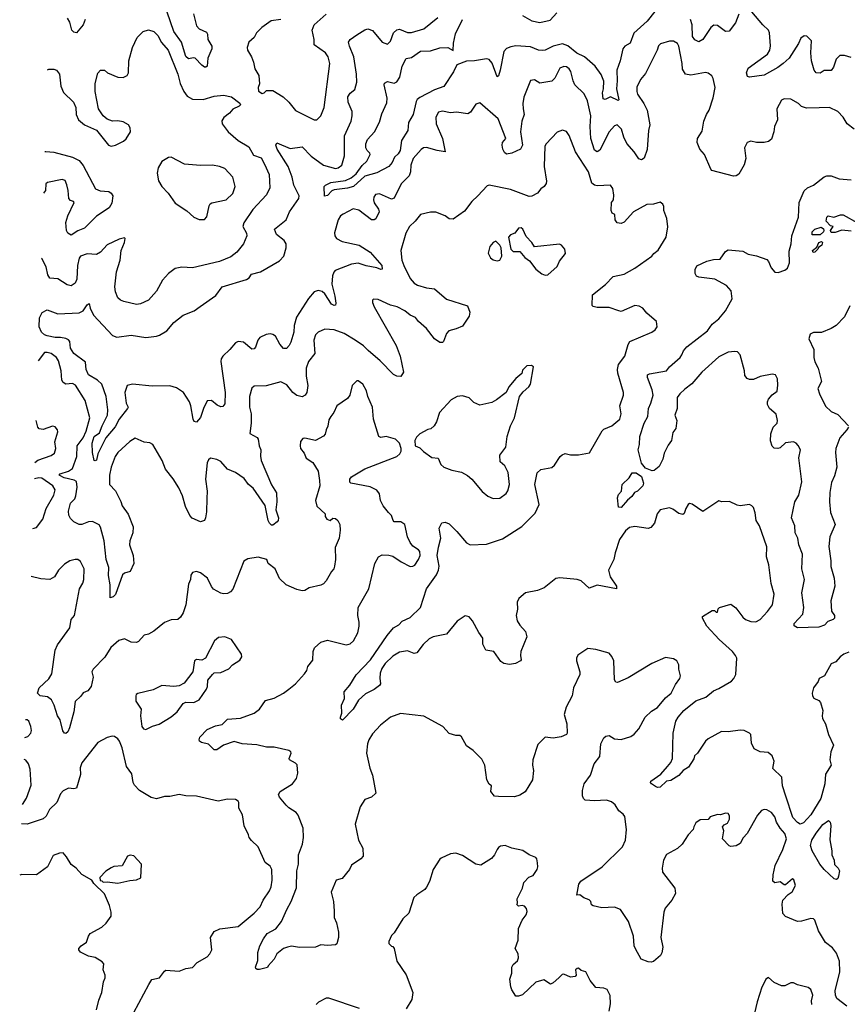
# Model space of a CAD drawing. Extents: x 1839239 to 1929705, y 762242 to 910352.
# Tile 283 of 429: x 1841010 to 1847207, y 857486 to 864853. Entities that reach past the tile are written whole.
import ezdxf

# ---------------------------------------------------------------- set-up
doc = ezdxf.new("R2010")
doc.units = 0

msp = doc.modelspace()

# ---------------------------------------------------------------- linework, layer by layer
at = {"layer": '0CON10XD'}
for points in [[(1841501.5, 864855), (1841485.3, 864814.7), (1841435, 864755.8), (1841415, 864759.2), (1841401.4, 864775), (1841384.3, 864835), (1841366.9, 864865)], [(1842312.6, 864897.4), (1842333.2, 864806.8), (1842355, 864785.6), (1842409.8, 864759.8), (1842416.7, 864745), (1842419.4, 864705), (1842447.5, 864655), (1842447.5, 864635), (1842419.2, 864565), (1842413.6, 864506.4), (1842405, 864498.1), (1842395, 864498.8), (1842375, 864511.8), (1842325, 864564.3), (1842311.2, 864568.8), (1842275, 864559.2), (1842255, 864577.5), (1842222.5, 864685), (1842164, 864764), (1842115, 864909.4)], [(1842361.6, 862708.4), (1842479.5, 862790.5), (1842525, 862855.6), (1842709.5, 862910.5), (1842727.6, 862922.4), (1842745, 862948), (1842812.9, 862967.1), (1842955, 863049.4), (1842986.9, 863085), (1843005.6, 863145), (1843005.6, 863175), (1842990.7, 863200.7), (1842932.9, 863245), (1842917.5, 863285), (1843004.3, 863355), (1843030, 863415), (1843100, 863515), (1843102.9, 863535), (1843062.3, 863615), (1843050.4, 863675), (1843021.2, 863755), (1842938.9, 863885), (1842928, 863915), (1842935, 863931.2), (1843035, 863889.1), (1843125, 863903.1), (1843191.9, 863831.9), (1843285, 863765.6), (1843375, 863740), (1843395, 863744.5), (1843421.9, 863765), (1843442.9, 863835), (1843442, 863985), (1843491.5, 864095), (1843500.5, 864135), (1843500, 864165), (1843469.5, 864235), (1843466.9, 864275), (1843485, 864302.5), (1843519.7, 864330.3), (1843533.3, 864386.7), (1843532.5, 864445), (1843513.1, 864575), (1843478.9, 864655), (1843472.5, 864685), (1843485, 864704), (1843535, 864740.6), (1843595, 864778), (1843615.9, 864784.1), (1843651.7, 864771.7), (1843725, 864686), (1843765, 864670), (1843787.4, 864692.6), (1843810, 864755), (1843833.6, 864776.4), (1843855, 864782.7), (1843915, 864757.8), (1843943.2, 864756.8), (1844035, 864784.5), (1844140.8, 864869.2)], [(1843235, 864104), (1843265, 864133.3), (1843290, 864195), (1843331.9, 864525), (1843319.2, 864575), (1843299.2, 864605), (1843216.2, 864665), (1843214.5, 864705), (1843199.2, 864775), (1843215.8, 864815), (1843304.2, 864895)], [(1845765.6, 864915), (1845707.7, 864842.3), (1845607.4, 864752.6), (1845581.3, 864678.7), (1845541.1, 864655), (1845526.7, 864635), (1845506.4, 864545), (1845480.5, 864475), (1845484.2, 864395), (1845477.6, 864335), (1845495.7, 864254.3), (1845491.7, 864248.3), (1845435, 864275.4), (1845395, 864256.7), (1845380.2, 864260.2), (1845374.8, 864304.8), (1845381.6, 864335), (1845382.9, 864392.9), (1845365, 864444.3), (1845319.2, 864505), (1845238.9, 864575), (1845182.3, 864602.3), (1845115, 864657.7), (1845075, 864671.5), (1845005, 864655.3), (1844945.2, 864624.8), (1844925, 864621.4), (1844895, 864626.2), (1844835, 864649.7), (1844725, 864658.2), (1844688.8, 864651.2), (1844655, 864637.8), (1844634.6, 864615), (1844608.9, 864475), (1844595, 864433.3), (1844585, 864426.7), (1844547.1, 864527.1), (1844525, 864555.5), (1844505, 864560.4), (1844415, 864546.4), (1844356.1, 864543.9), (1844284.4, 864515.6), (1844257.9, 864462.1), (1844185, 864354.2), (1844115, 864328.9), (1844005, 864271.9), (1843985, 864255.7), (1843978, 864242), (1843957.3, 864145), (1843921.5, 864085), (1843915.6, 864025), (1843869.7, 863950.3), (1843859.4, 863875), (1843845, 863850.5), (1843815.6, 863825), (1843798.2, 863785), (1843772.9, 863755), (1843685, 863706.9), (1843595, 863683.5), (1843510, 863605), (1843465, 863591.8), (1843365, 863581.1), (1843348, 863572), (1843315, 863537.5), (1843292.7, 863532.7), (1843288.8, 863605), (1843298.8, 863615), (1843340, 863635), (1843449.6, 863650.4), (1843491.2, 863668.8), (1843528.9, 863701.1), (1843575, 863763.1), (1843608.6, 863795), (1843633.3, 863845), (1843632.5, 863855), (1843611.2, 863875), (1843600.8, 863895), (1843602.5, 863925), (1843613.1, 863956.9), (1843666, 864015), (1843703.1, 864086.9), (1843721.7, 864148.3), (1843758.6, 864231.4), (1843761.5, 864265), (1843738.6, 864365), (1843740.6, 864379.4), (1843765, 864391.1), (1843815, 864379.1), (1843835, 864388.1), (1843856.6, 864423.4), (1843874, 864505), (1843905, 864563.5), (1843945, 864569.2), (1844011.8, 864618.2), (1844085, 864620), (1844156.6, 864643.4), (1844215, 864645.5), (1844255, 864622.5), (1844257.6, 864677.6), (1844272.8, 864747.2), (1844325, 864855.6)], [(1844775, 864885.4), (1844845, 864843.6), (1844905, 864831.6), (1844980.9, 864849.1), (1845032.7, 864905)], [(1846395.6, 864895), (1846369.8, 864830.2), (1846323.3, 864766.7), (1846295, 864765.5), (1846235, 864810.6), (1846207.6, 864812.4), (1846185, 864794.2), (1846125, 864704.2), (1846095, 864688.6), (1846065, 864702.5), (1846048, 864728), (1846044.2, 864815), (1846033.6, 864855)], [(1847235, 864569.2), (1847185, 864586.4), (1847150, 864585), (1847122.6, 864557.4), (1847103, 864497), (1847085.8, 864474.2), (1847035, 864472.5), (1847005, 864451.8), (1846975, 864454.6), (1846958.9, 864475), (1846938, 864545), (1846932.9, 864605), (1846939.2, 864695), (1846905, 864730), (1846885, 864733.3), (1846858.8, 864715), (1846842, 864675), (1846772.5, 864565), (1846726.7, 864525), (1846685.7, 864494.3), (1846585, 864439.2), (1846473.6, 864423.6), (1846459.3, 864429.3), (1846452.9, 864455), (1846465, 864491.2), (1846610, 864595), (1846627.1, 864625), (1846633, 864657), (1846624.5, 864755), (1846617.5, 864775), (1846575.3, 864815.3), (1846492.9, 864912.9)], [(1842965, 864854.4), (1842892.5, 864845), (1842824.2, 864795.8), (1842783.8, 864755), (1842765, 864720), (1842726.7, 864685), (1842713.8, 864645), (1842716.7, 864625), (1842745.9, 864575.9), (1842761.2, 864535), (1842770.8, 864485), (1842800, 864435), (1842806, 864374), (1842796.7, 864345), (1842799.3, 864319.3), (1842825, 864301.2), (1842840, 864305), (1842857.5, 864322.5), (1842905, 864324.2), (1842983.8, 864275), (1843026, 864235), (1843074.6, 864174.6), (1843215, 864104), (1843235, 864104)], [(1841217.6, 864478), (1841227.9, 864482.1), (1841265, 864484.2), (1841284.5, 864474.5), (1841308.6, 864445), (1841316.9, 864355), (1841337.2, 864307.2), (1841412.5, 864235), (1841429.2, 864195), (1841431.9, 864145), (1841449.4, 864105), (1841495, 864065.7), (1841586.2, 864026.2), (1841675, 863913.3), (1841695, 863906.7), (1841726.4, 863913.6), (1841787.5, 863945), (1841807.7, 863962.3), (1841840, 864015), (1841836.2, 864045), (1841825.9, 864065.9), (1841785, 864088), (1841745.7, 864095.7), (1841705, 864094.2), (1841665, 864110), (1841634.6, 864134.6), (1841600, 864185), (1841574.3, 864315), (1841575.7, 864375), (1841595, 864452.5), (1841615, 864476.2), (1841645, 864476), (1841666.7, 864455), (1841745, 864422.5), (1841785, 864420), (1841815, 864436.7), (1841825.8, 864455), (1841828, 864545), (1841854.2, 864645.8), (1841889.5, 864720.5), (1841934.1, 864765.9), (1841975, 864776.2), (1842015, 864764), (1842044.3, 864735), (1842072, 864682), (1842121.2, 864625), (1842194.6, 864445), (1842210.4, 864375), (1842239.5, 864315), (1842265, 864281.4), (1842305, 864259.2), (1842383.4, 864256.6), (1842465, 864280), (1842535, 864287.5), (1842595.6, 864275.6), (1842659.3, 864229.3), (1842662.5, 864215), (1842652.5, 864205), (1842606.2, 864183.8), (1842581.2, 864155), (1842538, 864122), (1842523.6, 864096.4), (1842525.6, 864075), (1842571.1, 864015), (1842645, 863950), (1842725, 863902.9), (1842760.2, 863840.2), (1842819.2, 863819.2), (1842842.6, 863772.6), (1842877.9, 863695), (1842882.2, 863595), (1842857.6, 863542.4), (1842755.9, 863434.1), (1842687.3, 863332.7), (1842680.6, 863305), (1842708, 863255), (1842710, 863235), (1842685.8, 863175), (1842635.7, 863115), (1842592, 863078), (1842506.7, 863045), (1842303.6, 862996.4), (1842225, 863000.6), (1842175, 862991.4), (1842125, 862954.4), (1842079.2, 862905), (1842035, 862821.2), (1841975, 862754), (1841915, 862726.2), (1841885, 862721.2), (1841790, 862745), (1841765, 862753.8), (1841745, 862773.3), (1841727.6, 862817.6), (1841722.2, 862855), (1841735, 862967.5), (1841762.7, 863055), (1841770, 863125), (1841795.8, 863185.8), (1841800, 863215), (1841795, 863220), (1841755, 863210.8), (1841665, 863168.6), (1841615, 863113.1), (1841585, 863095.8), (1841515, 863100.3), (1841464.6, 863085), (1841455, 863068.8), (1841442.9, 863015), (1841438, 862912), (1841425, 862881.2), (1841395, 862861.2), (1841365, 862868.8), (1841295, 862914.3), (1841235, 862919.2), (1841221.8, 862945), (1841208.2, 863005), (1841176.8, 863066.8), (1841172.9, 863068.7)], [(1847257.5, 864035), (1847206.5, 864075), (1847175, 864124), (1847135.8, 864165), (1847074.5, 864195.5), (1846995.7, 864194.3), (1846900.3, 864190.3), (1846865, 864202.9), (1846841.2, 864225), (1846785, 864258), (1846735, 864260.8), (1846715, 864250.8), (1846679.2, 864185), (1846684.2, 864105), (1846661.2, 864055), (1846656.2, 864015), (1846639.7, 863960.3), (1846617.9, 863942.1), (1846585, 863934), (1846526.4, 863933.6), (1846485, 863943.8), (1846456.1, 863933.9), (1846436.7, 863895), (1846446, 863815), (1846433.9, 863766.1), (1846395, 863696.7), (1846375, 863683.8), (1846355, 863683.3), (1846193.8, 863725), (1846184.2, 863735), (1846138, 863845), (1846104, 863885), (1846082.5, 863935), (1846086, 863965), (1846120.9, 864019.1), (1846133.6, 864095), (1846153.1, 864145), (1846173.2, 864176.8), (1846202.1, 864267.9), (1846218.1, 864345), (1846203.4, 864413.4), (1846192.6, 864432.6), (1846165, 864451.9), (1846145, 864457.8), (1846035, 864437.1), (1845995, 864444.4), (1845972.9, 864482.9), (1845970.3, 864525), (1845945.3, 864655.3), (1845935, 864674.2), (1845905, 864692.5), (1845875, 864692.5), (1845807.7, 864672.3), (1845793, 864657), (1845782.5, 864625), (1845695, 864450), (1845658, 864405), (1845631.3, 864348.7), (1845630.6, 864315), (1845636.9, 864295), (1845684.5, 864225), (1845707.3, 864175), (1845727.4, 864067.4), (1845718.1, 864025), (1845707.4, 863882.6), (1845685, 863816.7), (1845666.1, 863803.9), (1845645, 863811.2), (1845611.4, 863865), (1845556.3, 863926.3), (1845533.3, 863975), (1845517.5, 864035), (1845485, 864066.2), (1845465, 864058.8), (1845425, 864014.2), (1845355, 863876.9), (1845335, 863865.5), (1845315, 863878.1), (1845287.8, 863965), (1845282.5, 864055), (1845287.3, 864135), (1845261.5, 864245), (1845237.3, 864297.3), (1845167.5, 864365), (1845153.1, 864395), (1845137.8, 864465), (1845125, 864484.4), (1845105, 864499.4), (1845085, 864503.1), (1845055, 864490.6), (1845017.1, 864415), (1844995, 864394.3), (1844905, 864377.5), (1844865, 864402.5), (1844835, 864397.5), (1844785, 864272.5), (1844777.8, 864225), (1844781.1, 864185), (1844786.7, 864145), (1844770.9, 864095), (1844759.5, 864015), (1844774.4, 863915), (1844760.8, 863885), (1844695, 863854.3), (1844655, 863846.2), (1844639.7, 863859.7), (1844627.1, 863885), (1844621.5, 863915), (1844624.5, 863935), (1844651.2, 863965), (1844592.2, 864112.2), (1844455, 864230), (1844425, 864221.2), (1844385, 864162), (1844365, 864149.2), (1844280.3, 864160.3), (1844235, 864156.9), (1844175, 864168.6), (1844145, 864160), (1844125.7, 864125), (1844128.9, 864075), (1844176.5, 863965), (1844196.7, 863865), (1844135, 863873.6), (1844055, 863897.5), (1844033.8, 863893.8), (1844015, 863882.5), (1843957.3, 863815), (1843938.5, 863765), (1843936.7, 863715), (1843926.7, 863685), (1843866.5, 863625), (1843815, 863518.8), (1843795, 863510), (1843705, 863550.8), (1843673.3, 863545), (1843661.2, 863525), (1843658.8, 863505), (1843665, 863482.5), (1843695.9, 863435.9), (1843701.2, 863415), (1843675.9, 863364.1), (1843665, 863356.7), (1843645, 863356.2), (1843548.3, 863428.3), (1843507, 863437), (1843431.1, 863398.9), (1843412.9, 863385), (1843394.4, 863355), (1843367.3, 863257.3), (1843369.2, 863235), (1843382, 863215), (1843425, 863192.5), (1843552, 863165), (1843634.4, 863115), (1843722.2, 863015), (1843723.6, 862986.4), (1843715, 862983.8), (1843685, 862996.5), (1843605, 863010.4), (1843545, 863032.3), (1843495, 863024.6), (1843373.4, 862976.6), (1843362.5, 862965), (1843353.4, 862936.6), (1843346.4, 862875), (1843370.5, 862785), (1843377.1, 862732.9), (1843373.8, 862716.2), (1843365, 862714.3), (1843345, 862725.8), (1843295, 862802.5), (1843275, 862820.6), (1843245, 862826.2), (1843215, 862817.5), (1843171.7, 862768.3), (1843082.5, 862627.5), (1843065.9, 862565), (1843062.9, 862515), (1843039.5, 862440.5), (1843026.9, 862415), (1843006.6, 862393.4), (1842985, 862392.5), (1842957.3, 862425), (1842925.2, 862485.2), (1842905, 862498.8), (1842885, 862503.1), (1842855, 862498.1), (1842808.8, 862475), (1842793.5, 862455), (1842775, 862402), (1842765, 862390.8), (1842748.9, 862388.9), (1842685, 862441.2), (1842645, 862445.5), (1842625, 862436.5), (1842583.5, 862385), (1842530, 862335), (1842518.9, 862315), (1842516.9, 862295), (1842549.7, 862065), (1842545, 861980), (1842530.3, 861959.7), (1842515, 861956), (1842487.9, 861967.9), (1842445, 862004.3), (1842415, 862002.5), (1842385.4, 861945), (1842365, 861878), (1842335, 861841.2), (1842317.3, 861847.3), (1842308.6, 861865), (1842292.5, 861965), (1842281.4, 861995), (1842235.7, 862065), (1842185, 862099.5), (1842135, 862113.5), (1842001.7, 862111.7), (1841855, 862127.3), (1841814.7, 862115.3), (1841797.1, 862065), (1841806.2, 861985), (1841822.5, 861955), (1841818.5, 861945), (1841755.4, 861865), (1841725, 861805.7), (1841655.3, 861724.7), (1841595.6, 861605), (1841585, 861557.5), (1841575, 861552), (1841567.5, 861555), (1841555.5, 861615.5), (1841552.8, 861685), (1841568.9, 861735), (1841607.5, 861762.5), (1841626.5, 861815), (1841667.4, 861895), (1841671, 861935), (1841657.2, 862032.8), (1841625.7, 862125.7), (1841591.5, 862155), (1841524.8, 862194.8), (1841508, 862235), (1841501.9, 862291.9), (1841414.8, 862354.8), (1841390.8, 862395), (1841385, 862445.6), (1841375, 862457.8), (1841355, 862467.1), (1841315, 862475.4), (1841275, 862474.7), (1841215, 862488.4), (1841195, 862495.5), (1841174.2, 862514.2), (1841156.5, 862555), (1841158.7, 862622.3), (1841178.8, 862661.2), (1841215, 862681.4), (1841295, 862652.2), (1841455, 862660.4), (1841485, 862674.4), (1841515, 862719.2), (1841529.3, 862729.3), (1841538.6, 862695), (1841563.6, 862643.6), (1841705, 862491.4), (1841738.3, 862478.3), (1841845, 862492.9), (1841955, 862475.7), (1842035, 862484.3), (1842057.8, 862492.2), (1842111.4, 862525), (1842165, 862588.6), (1842235, 862642.5), (1842316, 862674), (1842361.6, 862708.4)], [(1847219, 860121), (1847180.8, 860105), (1847152.9, 860087.1), (1847120.3, 860049.7), (1847085, 860034), (1847035.7, 859945), (1846996, 859925), (1846988.3, 859901.7), (1846954.2, 859855), (1846944, 859815), (1846946.2, 859795), (1846957.3, 859777.3), (1846995, 859759.2), (1847006.9, 859745), (1847024.4, 859685), (1847018.1, 859645), (1847021.5, 859625), (1847043.3, 859585), (1847065.6, 859505.6), (1847103.8, 859425), (1847083.8, 859375), (1847078.8, 859335), (1847076.7, 859315), (1847086, 859275), (1847043, 859207), (1847038, 859135), (1847008.5, 859025), (1846933, 858905), (1846879.2, 858845), (1846855, 858833.8), (1846835, 858845.6), (1846799.6, 858885), (1846747.5, 859042.5), (1846720.8, 859120.8), (1846716.7, 859186.7), (1846649.5, 859249.5), (1846659.4, 859305), (1846645, 859346), (1846615, 859371.4), (1846555, 859375.7), (1846508.8, 859398.8), (1846489.7, 859439.7), (1846483.8, 859505), (1846475, 859516), (1846435.6, 859535.6), (1846405, 859536.9), (1846315, 859524.5), (1846265, 859526.8), (1846165, 859473.8), (1846145.4, 859455), (1846084.8, 859365.2), (1846063.6, 859345), (1846057.4, 859322.6), (1846018.4, 859261.6), (1845978.9, 859235), (1845945, 859198.1), (1845885, 859162), (1845854.3, 859155.7), (1845805, 859111.2), (1845785, 859108), (1845770, 859115), (1845740, 859135), (1845733.3, 859145), (1845736.7, 859155), (1845811.2, 859208.8), (1845860, 859265), (1845885, 859296.2), (1845898, 859325), (1845904.2, 859515), (1845923.5, 859605), (1845941.1, 859635), (1845982.2, 859685), (1846072.5, 859757.5), (1846146.8, 859783.2), (1846205, 859831.4), (1846245, 859848.6), (1846340, 859905), (1846358.1, 859925), (1846372.9, 859955), (1846378.9, 860075), (1846371.1, 860095), (1846346.6, 860126.6), (1846247.1, 860215), (1846155.7, 860315.7), (1846122.5, 860375), (1846123, 860387), (1846195, 860432.5), (1846211.7, 860431.7), (1846225, 860420), (1846235, 860420), (1846240, 860445), (1846250, 860455), (1846335, 860480), (1846372.7, 860452.7), (1846425, 860383.8), (1846445, 860366.2), (1846485, 860350), (1846522, 860348), (1846553.9, 860366.1), (1846610, 860425), (1846647.1, 860475), (1846658.2, 860555), (1846636.7, 860635), (1846620.6, 860775), (1846602.5, 860835), (1846605, 860910), (1846550, 861065), (1846523.8, 861105), (1846516.4, 861163.6), (1846504, 861204), (1846493.3, 861215), (1846475, 861226), (1846403.6, 861216.4), (1846381.2, 861221.2), (1846325, 861248.8), (1846266.4, 861246.4), (1846245, 861252.5), (1846125, 861174.2), (1846045, 861228.8), (1846025, 861233.3), (1846015, 861226.7), (1845998, 861195), (1845985, 861157.5), (1845975, 861152), (1845945, 861157.8), (1845900.8, 861190.8), (1845875, 861200.7), (1845805.8, 861185), (1845782.2, 861155), (1845762.9, 861087.1), (1845735, 861054.4), (1845715, 861047.5), (1845615, 861060.6), (1845575.8, 861054.2), (1845545, 861028), (1845500.6, 860965), (1845468.2, 860865), (1845460, 860815), (1845420, 860735), (1845431.5, 860685), (1845480, 860615), (1845480, 860595), (1845335, 860622.9), (1845275, 860600), (1845215, 860654.2), (1845185, 860665.6), (1845055, 860677.8), (1845025, 860673.1), (1844937.1, 860602.9), (1844887.6, 860582.4), (1844798, 860565), (1844748.6, 860521.4), (1844735.6, 860495), (1844737.2, 860442.8), (1844728.1, 860395), (1844735.7, 860355), (1844755, 860322.5), (1844796.6, 860276.6), (1844807.5, 860235), (1844763.1, 860125), (1844760, 860095), (1844765.6, 860064.4), (1844760, 860055), (1844721.4, 860035), (1844677.8, 860027.8), (1844635.7, 860035.7), (1844612.3, 860052.3), (1844560, 860125), (1844500, 860135), (1844478.3, 860181.7), (1844477.5, 860225), (1844447.3, 860267.3), (1844400.8, 860355), (1844376.3, 860386.3), (1844345, 860391.9), (1844285, 860353.5), (1844205, 860255.8), (1844105.3, 860234.7), (1844075, 860220), (1844032, 860178), (1843983.7, 860116.3), (1843965, 860111.8), (1843915, 860130), (1843855, 860120.3), (1843805, 860090.7), (1843746.7, 860035), (1843721.3, 859998.7), (1843709.3, 859965), (1843707.1, 859927.1), (1843712, 859885), (1843705, 859871.2), (1843665, 859840.8), (1843600.5, 859809.5), (1843547.9, 859762.1), (1843507.5, 859695), (1843427, 859613), (1843413, 859623), (1843412.5, 859635), (1843422.5, 859665), (1843420, 859725), (1843441.2, 859775), (1843438.8, 859825), (1843483.3, 859875), (1843528.3, 859951.7), (1843636.4, 860063.6), (1843760.8, 860245), (1843808, 860302), (1843850, 860325), (1843875, 860354), (1843935, 860380.8), (1844010, 860455), (1844056.7, 860595), (1844130.5, 860699.5), (1844146.4, 860733.6), (1844151.8, 860765), (1844136.5, 860845), (1844145, 860907.5), (1844164, 860975), (1844152, 861048), (1844171.7, 861088.3), (1844195, 861092.5), (1844225, 861080), (1844283.8, 861025), (1844355, 860938.8), (1844384.3, 860924.3), (1844505, 860930), (1844625, 860970), (1844770, 861060), (1844870.1, 861159.9), (1844898.8, 861225), (1844868.1, 861375), (1844885, 861462.5), (1844912.7, 861487.3), (1844995, 861503.8), (1845015, 861520), (1845056.7, 861585), (1845071.7, 861598.3), (1845095, 861606.7), (1845135, 861596.7), (1845193.6, 861596.4), (1845277.3, 861612.7), (1845372.2, 861777.8), (1845385, 861789.4), (1845445, 861813.5), (1845503.5, 861865), (1845512.7, 861905), (1845504.6, 861965), (1845531.1, 862045), (1845531.1, 862065), (1845488.3, 862208.3), (1845486.1, 862235), (1845495, 862273.8), (1845541.4, 862335), (1845565.9, 862424.1), (1845578.8, 862445), (1845742.5, 862515), (1845767.7, 862532.3), (1845782.5, 862555), (1845777.5, 862595), (1845705, 862656.2), (1845676.2, 862695), (1845649.7, 862709.7), (1845615, 862714.2), (1845515, 862670), (1845495.9, 862675.9), (1845425, 862700), (1845335, 862698.8), (1845305, 862707.5), (1845297.5, 862715), (1845300, 862795), (1845397.5, 862872.5), (1845455, 862931.4), (1845535, 862950), (1845615, 862994.4), (1845744.3, 863085), (1845758.8, 863105), (1845790.3, 863129.7), (1845850, 863225), (1845863.6, 863303.6), (1845856.2, 863365), (1845833.8, 863425), (1845833.3, 863455), (1845825, 863472.5), (1845805, 863486.7), (1845755.9, 863474.1), (1845705, 863470), (1845606.7, 863415), (1845535, 863338), (1845515, 863328.8), (1845485, 863332.5), (1845468.6, 863355), (1845465.8, 863395), (1845446.7, 863406.7), (1845439.4, 863425), (1845440.6, 863485), (1845457.3, 863505), (1845459.8, 863540.2), (1845450.9, 863590.9), (1845434, 863614), (1845335, 863609.1), (1845314, 863615), (1845295, 863630.8), (1845268.8, 863715), (1845171.5, 863865), (1845125, 863986.2), (1845105, 864016), (1845075, 864025.7), (1845035, 864010.8), (1844951.9, 863925), (1844942.4, 863907.6), (1844936.2, 863755), (1844955.5, 863645), (1844953.2, 863626.8), (1844938, 863605), (1844911.7, 863588.3), (1844886.7, 863555), (1844845, 863531.9), (1844825, 863530.9), (1844685, 863581.8), (1844525, 863615.7), (1844509.4, 863610.6), (1844441.2, 863535), (1844396.6, 863493.4), (1844339.8, 863420.2), (1844255, 863361.9), (1844225, 863363.1), (1844195, 863385.8), (1844125, 863414), (1844085, 863414.2), (1844010, 863395), (1843970.8, 863345), (1843929.2, 863305), (1843900.8, 863255), (1843864.4, 863125), (1843872.5, 863055), (1843886.5, 863015), (1843935, 862915.7), (1843965, 862881.9), (1843987.8, 862867.8), (1844055, 862847.8), (1844115, 862840), (1844205, 862762.5), (1844362, 862712), (1844379.6, 862665), (1844375.9, 862634.1), (1844325, 862560.8), (1844278.9, 862541.1), (1844224.4, 862525.6), (1844206.2, 862505), (1844183.8, 862445), (1844175, 862438), (1844155, 862437.5), (1844115, 862466), (1844055, 862542), (1843995.8, 862595), (1843973.8, 862625), (1843935, 862642.9), (1843895, 862674.4), (1843836.2, 862705), (1843787.2, 862717.2), (1843695, 862760), (1843658.3, 862761.7), (1843652.5, 862755), (1843653, 862737), (1843663.3, 862705), (1843829.4, 862415), (1843859.4, 862335), (1843884.2, 862215), (1843865, 862182.5), (1843835, 862186.2), (1843809.1, 862199.1), (1843710.3, 862300.3), (1843618.3, 862378.3), (1843585, 862412.9), (1843522.9, 862455), (1843439.2, 862505), (1843365, 862533.3), (1843295, 862538.6), (1843245, 862516), (1843224.3, 862495), (1843212.2, 862455), (1843218.9, 862355), (1843173.6, 862295), (1843155.5, 862245), (1843155.4, 862185.4), (1843167.5, 862115), (1843161.1, 862065), (1843147.1, 862042.9), (1843125, 862032.2), (1843085, 862042.1), (1843055, 862064.5), (1843010.9, 862120.9), (1842965, 862144.3), (1842855, 862114.3), (1842765, 862110), (1842748, 862095), (1842731.4, 862035), (1842731.9, 861955), (1842744.4, 861905), (1842744, 861835), (1842733, 861757), (1842787, 861727)], [(1841198.2, 863867.3), (1841205, 863868), (1841265, 863861.2), (1841405, 863823.8), (1841455, 863798.8), (1841485, 863763.3), (1841577.3, 863587.3), (1841612.6, 863572.6), (1841676.6, 863566.6), (1841693.8, 863555), (1841706.2, 863535), (1841700.5, 863479.5), (1841680, 863445), (1841585, 863384.2), (1841495, 863293.1), (1841446.6, 863273.4), (1841395, 863240), (1841371.2, 863255), (1841360.8, 863275), (1841355.7, 863335), (1841370, 863385), (1841418.8, 863485), (1841413.8, 863493.8), (1841391.4, 863501.4), (1841378.8, 863515), (1841374, 863575), (1841363.6, 863616.4), (1841349.5, 863649.5), (1841328.3, 863658.3), (1841217.5, 863635), (1841206.7, 863625), (1841203.3, 863575), (1841188.3, 863555.5)], [(1842395, 863357.5), (1842412, 863378), (1842428.8, 863461.2), (1842436.7, 863475), (1842447.7, 863482.3), (1842555, 863504.3), (1842606.2, 863553.8), (1842624.4, 863605), (1842605.6, 863675.6), (1842545, 863738.6), (1842505, 863754.3), (1842453.9, 863763.9), (1842365, 863762), (1842245, 863772.5), (1842145, 863823.8), (1842125, 863821.2), (1842075, 863793.3), (1842046, 863745), (1842040, 863705), (1842048.3, 863648.3), (1842074.2, 863604.2), (1842121.2, 863555), (1842175, 863481.2), (1842262.3, 863422.3), (1842315, 863376.7), (1842355, 863357.5), (1842395, 863357.5)], [(1847216.7, 861805), (1847203.3, 861785), (1847151.9, 861725), (1847121.9, 861645), (1847118.6, 861615), (1847128, 861505), (1847110.5, 861439.5), (1847089.3, 861390.7), (1847075.7, 861315), (1847074.4, 861245), (1847082, 861165), (1847115.8, 861075), (1847077.3, 860982.7), (1847068.3, 860911.7), (1847084.4, 860805), (1847082.8, 860762.8), (1847109.4, 860675), (1847112.9, 860615), (1847083.3, 860505), (1847088.3, 860428.3), (1847110, 860395), (1847110, 860375), (1847100, 860365), (1847060.3, 860349.7), (1847036.1, 860323.9), (1846995, 860308.8), (1846835, 860302.5), (1846808.3, 860318.3), (1846810, 860335), (1846873.3, 860405), (1846882, 860455), (1846867.5, 860565), (1846886.5, 860665), (1846866.2, 860745), (1846870.4, 860855), (1846843.8, 860925), (1846836.9, 860975), (1846817.4, 861015), (1846814.8, 861065), (1846788.1, 861125), (1846813.5, 861245), (1846843.1, 861295), (1846867.4, 861395), (1846844.6, 861575), (1846855.9, 861635), (1846838, 861668), (1846825, 861683.8), (1846805, 861694), (1846745, 861688), (1846705, 861650), (1846686.4, 861643.6), (1846658.3, 861648.3), (1846643.5, 861663.5), (1846632.6, 861702.6), (1846635.5, 861755), (1846650.9, 861805), (1846680.8, 861835), (1846684.3, 861855), (1846675, 861901.2), (1846624.5, 861944.5), (1846610, 861975), (1846608.9, 861995), (1846616.4, 862013.6), (1846643.4, 862046.6), (1846681.4, 862075), (1846687.9, 862117.9), (1846685, 862166.7), (1846668.8, 862195), (1846645, 862201.4), (1846555, 862183.1), (1846505, 862161.9), (1846475, 862161.4), (1846457.9, 862167.9), (1846440.3, 862190.3), (1846436.9, 862225), (1846404.2, 862345), (1846385, 862368), (1846365, 862371.4), (1846315, 862365.6), (1846245, 862330), (1846116.9, 862215), (1846042.5, 862127.5), (1845990.7, 862089.3), (1845951.9, 862055), (1845934, 862026), (1845932.5, 861945), (1845916.2, 861895), (1845930, 861855), (1845922.9, 861795), (1845900, 861765), (1845891.2, 861705), (1845865, 861670), (1845835, 861610), (1845826.7, 861565), (1845798.8, 861511.2), (1845760.7, 861479.3), (1845745, 861478), (1845695, 861497.1), (1845667.1, 861535), (1845640.8, 861635), (1845650.8, 861675), (1845652.9, 861735), (1845687.1, 861835), (1845712.5, 861885), (1845719.2, 861945), (1845737.1, 861982.9), (1845752.9, 862045), (1845745.6, 862085), (1845712, 862175), (1845712, 862195), (1845725.7, 862204.3), (1845854.2, 862225.8), (1845876.7, 862255), (1845954.4, 862325), (1845967.3, 862345), (1845980, 862375), (1846005.6, 862405), (1846159.2, 862525), (1846195, 862574), (1846245, 862615.6), (1846295.5, 862675), (1846345.7, 862765), (1846337.5, 862825), (1846302, 862865), (1846215, 862911.1), (1846096.2, 862926.2), (1846077.5, 862935), (1846068.8, 862955), (1846067.5, 862985), (1846079.7, 863010.3), (1846154.3, 863045.7), (1846205, 863060), (1846255, 863061.9), (1846295, 863120), (1846315, 863131.2), (1846425, 863122), (1846465, 863099.2), (1846526.8, 863086.8), (1846605, 863058.8), (1846616.2, 863045), (1846635.9, 862995.9), (1846665, 862963.3), (1846688.3, 862961.7), (1846740.5, 862979.5), (1846758.8, 862995), (1846774.2, 863035), (1846771.7, 863121.7), (1846785.6, 863175), (1846790.5, 863235), (1846841.1, 863375), (1846845.8, 863485.8), (1846885, 863573.8), (1846908.8, 863595), (1846953.8, 863616.2), (1847033.4, 863676.6), (1847055, 863684.4), (1847085, 863685.8), (1847145, 863661.2), (1847235, 863653.8)], [(1847235, 863271.2), (1847165, 863277.5), (1847115, 863260), (1847085, 863260), (1847080, 863275), (1847100, 863305), (1847081.7, 863311.7), (1847050, 863345), (1847053.3, 863375), (1847063.6, 863386.4), (1847105, 863376.7), (1847155, 863392), (1847175, 863392), (1847283, 863333)], [(1844945, 862941.2), (1844965, 862943.8), (1845035, 863006.7), (1845052.5, 863047.5), (1845096.7, 863105), (1845092.5, 863135), (1845067.5, 863165), (1845053, 863173), (1844865, 863153.3), (1844845, 863186.2), (1844801.7, 863231.7), (1844777.5, 863285), (1844765, 863296.7), (1844745, 863292.5), (1844717.5, 863255), (1844685, 863242.5), (1844670, 863225), (1844687.5, 863135), (1844705, 863120), (1844755, 863120), (1844792.5, 863075), (1844827.7, 863047.7), (1844875, 862986.7), (1844920.5, 862950.5), (1844945, 862941.2)], [(1847005, 863242.5), (1846945, 863243.3), (1846943.5, 863265), (1846965, 863285.6), (1847011.7, 863301.7), (1847028.3, 863288.3), (1847032.5, 863275), (1847030, 863265), (1847005, 863242.5)], [(1844585, 863048.8), (1844605, 863053.3), (1844620, 863085), (1844615.7, 863145), (1844605.5, 863165.5), (1844575, 863196.7), (1844555, 863186.7), (1844530, 863155), (1844517, 863107), (1844535, 863072.5), (1844555, 863056.7), (1844585, 863048.8)], [(1846951.2, 863111.2), (1846947.5, 863125), (1846980, 863150), (1846994.1, 863185.9), (1847015, 863192.5), (1847022.5, 863185), (1847016.7, 863165), (1846991.7, 863148.3), (1846987.5, 863135), (1846965, 863113.3), (1846951.2, 863111.2)], [(1847225, 862711.2), (1847185, 862630), (1847124.4, 862565.6), (1847085, 862542), (1847015, 862513.8), (1846955, 862513.8), (1846929.5, 862500.5), (1846918.8, 862465), (1846955.8, 862385.8), (1846956.2, 862325), (1846964.1, 862294.1), (1846989.2, 862245), (1847004.1, 862185.9), (1847014, 862145), (1846986.4, 862093.6), (1846998, 862055), (1847045, 861960.8), (1847085, 861922), (1847135, 861900), (1847216.7, 861815)], [(1842787, 861727), (1842796.5, 861715), (1842803.1, 861665), (1842815.5, 861635.5), (1842812.1, 861587.9), (1842819.1, 861555), (1842895, 861373.3), (1842932.9, 861312.9), (1842934.4, 861245), (1842926.9, 861186.9), (1842946.9, 861125), (1842945.8, 861105), (1842938.8, 861095), (1842905, 861070), (1842895, 861071.2), (1842880.8, 861085), (1842870.6, 861105), (1842848.8, 861218.8), (1842758.5, 861348.5), (1842724.3, 861375), (1842691.2, 861421.2), (1842625, 861464.2), (1842565, 861491.4), (1842515, 861547.5), (1842485, 861562.9), (1842437.7, 861572.3), (1842425, 861561.2), (1842415, 861537.5), (1842400.9, 861415), (1842413.5, 861325), (1842411.3, 861271.3), (1842408.8, 861171.2), (1842402.5, 861125), (1842393, 861107), (1842365, 861095.8), (1842302.5, 861122.5), (1842284.1, 861144.1), (1842252, 861212), (1842229.6, 861289.6), (1842200.7, 861350.7), (1842159.1, 861419.1), (1842100.7, 861490.7), (1842077.1, 861555), (1842007.5, 861675), (1841985, 861686.7), (1841941.2, 861691.2), (1841875, 861722), (1841835, 861697.8), (1841743.8, 861615), (1841725.4, 861585), (1841696, 861505), (1841682.7, 861445), (1841682.5, 861375), (1841727.2, 861327.2), (1841768.1, 861248.1), (1841778.1, 861215), (1841823.4, 861153.4), (1841859.5, 861059.5), (1841858.1, 861015), (1841834.4, 860955), (1841831.9, 860925), (1841860.6, 860845), (1841865.7, 860785), (1841836.4, 860723.6), (1841795, 860711.2), (1841780.8, 860699.2), (1841726.4, 860553.6), (1841710, 860535), (1841688.3, 860528.3), (1841688, 860625), (1841674.2, 860695), (1841677.1, 860755), (1841657.5, 860815), (1841643.4, 860953.4), (1841616.2, 861055), (1841604, 861074), (1841555, 861099.4), (1841525, 861096.5), (1841475, 861076.2), (1841455, 861076.2), (1841415, 861096.7), (1841390.2, 861120.2), (1841377.5, 861145), (1841374.3, 861175.7), (1841390.3, 861235), (1841421.9, 861268.1), (1841429.8, 861290.2), (1841440.8, 861355), (1841435, 861397.5), (1841418.4, 861408.4), (1841342.9, 861425), (1841304.6, 861445), (1841314.2, 861455), (1841375.4, 861475), (1841404.2, 861495.8), (1841437.8, 861585), (1841441.1, 861665), (1841485.2, 861725), (1841506.8, 861775), (1841535.6, 861875), (1841499.4, 862005), (1841428.6, 862118.6), (1841405, 862131.2), (1841355, 862125.8), (1841335, 862138.8), (1841325.6, 862155.6), (1841320.5, 862225), (1841301.3, 862301.3), (1841285, 862325.6), (1841244.7, 862354.7), (1841215, 862363.8), (1841195, 862362.9), (1841148.4, 862300.6)], [(1844555, 861271.2), (1844605, 861274), (1844652.3, 861307.7), (1844665, 861327.5), (1844677.1, 861375), (1844667.5, 861465), (1844642.5, 861515), (1844607.5, 861545), (1844604.2, 861595), (1844651.2, 861655), (1844659.4, 861735), (1844684.4, 861815), (1844714.4, 861875), (1844753.3, 862035), (1844780.5, 862069.5), (1844823.3, 862105), (1844833.9, 862126.1), (1844856.7, 862255), (1844843, 862267), (1844807, 862263), (1844775, 862230), (1844770, 862205), (1844725, 862167.5), (1844673.3, 862105), (1844652.5, 862065), (1844580.7, 862009.3), (1844545, 861990), (1844455, 861968.8), (1844409.5, 861989.5), (1844375, 862024), (1844325, 862039.2), (1844285, 862033.3), (1844240.8, 862009.2), (1844153.3, 861915), (1844131.2, 861845), (1844113.3, 861815), (1844087.7, 861792.3), (1844065, 861786.2), (1844006.7, 861755), (1843981.2, 861728.8), (1843970, 861705), (1843972.5, 861665), (1844005, 861650), (1844032.7, 861622.7), (1844095, 861578), (1844143.6, 861573.6), (1844164, 861525), (1844185.6, 861505.6), (1844245, 861482.5), (1844317.6, 861467.6), (1844362.1, 861442.1), (1844395.5, 861415.5), (1844473.4, 861323.4), (1844515, 861288), (1844555, 861271.2)], [(1846964.6, 858114.6), (1846955, 858125.5), (1846935, 858128.7), (1846865, 858108.1), (1846835, 858107.1), (1846744.2, 858144.2), (1846725.5, 858165), (1846719.6, 858235), (1846724, 858266), (1846765, 858308), (1846795, 858327.5), (1846818.9, 858375), (1846807.6, 858417.6), (1846796, 858426), (1846745, 858380), (1846735, 858380), (1846705, 858403.8), (1846665, 858396.2), (1846648.8, 858408.8), (1846651.5, 858455), (1846667.6, 858525), (1846725.5, 858645), (1846752.5, 858725), (1846739.5, 858765), (1846705, 858804.4), (1846677.9, 858847.9), (1846665, 858890), (1846640.6, 858920.6), (1846605, 858942.5), (1846585, 858943.8), (1846565, 858936.7), (1846535, 858901.2), (1846457.5, 858765), (1846427.8, 858732.2), (1846405, 858690), (1846375, 858671.2), (1846335, 858666.2), (1846321.7, 858671.7), (1846273.3, 858725), (1846282.5, 858785), (1846272.5, 858815), (1846285, 858830), (1846309.3, 858840.7), (1846325, 858872.5), (1846325.6, 858895.6), (1846315, 858913.3), (1846295, 858917.5), (1846256.4, 858903.6), (1846235, 858906.7), (1846181.2, 858888.8), (1846165, 858870), (1846105, 858866.7), (1846073.3, 858845), (1846056.7, 858815), (1846053.3, 858795), (1846016.4, 858753.6), (1845971.1, 858685), (1845935, 858652.2), (1845853.1, 858606.9), (1845831.1, 858565), (1845821.4, 858505), (1845824, 858475), (1845916.1, 858356.1), (1845920, 858315), (1845893.8, 858266.2), (1845843.9, 858206.1), (1845833.8, 858175), (1845811.2, 857985), (1845825.9, 857914.1), (1845819.5, 857870.5), (1845807.7, 857852.3), (1845755, 857807.5), (1845738.8, 857801.2), (1845715, 857803.8), (1845664.3, 857824.3), (1845621.2, 857901.2), (1845611.4, 857925), (1845605.7, 857995), (1845568.9, 858105), (1845510, 858195), (1845465, 858212.9), (1845368.8, 858208.8), (1845303, 858223), (1845291.7, 858231.7), (1845287.5, 858255), (1845275, 858268.8), (1845235, 858282.5), (1845205, 858306.2), (1845182.7, 858302.7), (1845196, 858385), (1845211.3, 858408.7), (1845372.5, 858515), (1845524.2, 858665), (1845545.5, 858715), (1845554.4, 858795), (1845541.7, 858891.7), (1845529.7, 858909.7), (1845496.7, 858935), (1845470, 858980), (1845441.2, 859001.2), (1845405, 859012.9), (1845315, 859007.8), (1845245, 859014.2), (1845232.5, 859025), (1845224.2, 859045), (1845224.2, 859085), (1845236, 859135), (1845285, 859200), (1845312, 859285), (1845355, 859340), (1845362.5, 859435), (1845385, 859480), (1845398.3, 859491.7), (1845425, 859497.5), (1845465, 859473.3), (1845515, 859466.7), (1845585, 859490), (1845611.7, 859508.3), (1845645, 859548), (1845694.2, 859635), (1845740.8, 859679.2), (1845785, 859707.5), (1845845, 859780), (1845888.8, 859815), (1845920.3, 859879.7), (1845953.8, 859925), (1845958, 859945), (1845946.7, 859995), (1845946.7, 860025), (1845930, 860055), (1845905, 860070), (1845845, 860080), (1845744.1, 860035.9), (1845565, 859930), (1845487, 859893), (1845475, 859897.5), (1845463.6, 859913.6), (1845459.4, 860055), (1845445, 860088.8), (1845425, 860112.5), (1845325, 860140.6), (1845265, 860148.8), (1845190.5, 860099.5), (1845180, 860075), (1845180, 860055), (1845203.8, 859975), (1845203.8, 859955), (1845157.5, 859855), (1845147.5, 859795), (1845101.3, 859708.7), (1845085.8, 859655), (1845106, 859585), (1845110, 859515), (1845103.3, 859505), (1845065, 859487.5), (1845005, 859478), (1844945, 859483.8), (1844889.2, 859430.8), (1844852.5, 859315), (1844849.2, 859275), (1844856.2, 859235), (1844848.8, 859165), (1844795, 859076), (1844755, 859052), (1844715, 859038.8), (1844595, 859040), (1844564.2, 859044.2), (1844538.3, 859078.3), (1844541.7, 859121.7), (1844524.2, 859134.2), (1844508, 859165), (1844493.3, 859275), (1844470.7, 859320.7), (1844406.4, 859386.4), (1844355, 859420), (1844317.7, 859487.7), (1844305, 859496.7), (1844275, 859496.7), (1844225, 859512.5), (1844177.5, 859565), (1844035, 859642.9), (1843861.2, 859661.2), (1843785.8, 859634.2), (1843711.2, 859575), (1843650.9, 859509.1), (1843625, 859464), (1843615.5, 859435), (1843607.3, 859365), (1843632.4, 859252.4), (1843651.4, 859201.4), (1843676.7, 859065), (1843643.6, 859036.4), (1843595, 859017.5), (1843558.8, 858965), (1843522.9, 858835), (1843546, 858715), (1843580, 858655), (1843581.2, 858595), (1843563.8, 858575), (1843495, 858526.7), (1843478.8, 858495), (1843425, 858426.7), (1843380, 858415), (1843341.2, 858325), (1843358.6, 858255), (1843365.9, 858184.1), (1843363.8, 858135), (1843381.2, 858095), (1843396.2, 858025), (1843396.2, 857985), (1843385, 857940), (1843375, 857932.5), (1843315, 857927.5), (1843265, 857932.5), (1843225, 857914), (1843105, 857911.2), (1843045, 857922.5), (1843015, 857913.3), (1842985, 857903.3), (1842936.1, 857863.9), (1842915.8, 857824.2), (1842870, 857775), (1842865, 857762.5), (1842805, 857746.2), (1842787, 857747), (1842777.5, 857755), (1842776.7, 857765), (1842794.2, 857815), (1842794.2, 857875), (1842809.2, 857925), (1842835, 857976.7), (1842864, 858016), (1842928.6, 858051.4), (1842971.2, 858105), (1843009.2, 858195), (1843043.3, 858255), (1843081.7, 858358.3), (1843084.4, 858485), (1843098.1, 858535), (1843098.1, 858605), (1843127.1, 858685), (1843135.6, 858735), (1843131.9, 858805), (1843095, 858900.8), (1843080.4, 858920.4), (1843025.9, 858955.9), (1843005, 858976.7), (1842956.2, 859035), (1842948.8, 859055), (1842960.3, 859079.7), (1843052, 859135), (1843083.1, 859175), (1843093.8, 859215), (1843087.5, 859277.5), (1843075, 859291.4), (1843030, 859315), (1843026.7, 859325), (1843043.3, 859365), (1843040, 859375), (1843025, 859386), (1842915, 859410), (1842858.8, 859411.2), (1842785, 859428.8), (1842675, 859434.4), (1842616.4, 859453.6), (1842535, 859425.8), (1842485, 859390.6), (1842465, 859390.6), (1842425, 859432), (1842372.5, 859445), (1842356.7, 859455), (1842353.3, 859465), (1842359.2, 859485), (1842415, 859542.9), (1842475, 859570.8), (1842525, 859578.8), (1842565, 859618.8), (1842662.7, 859627.3), (1842765, 859664.2), (1842805.8, 859695), (1842851.1, 859758.9), (1842915, 859776.9), (1842985.3, 859814.7), (1843025.9, 859844.1), (1843075, 859884.4), (1843142.1, 859957.9), (1843158.9, 859985), (1843168.1, 860015), (1843205, 860060), (1843207.5, 860125), (1843217.3, 860152.7), (1843264.4, 860195.6), (1843315, 860210.8), (1843455, 860175.7), (1843485, 860182.9), (1843510, 860205), (1843541.1, 860265), (1843551.8, 860315), (1843552.7, 860345), (1843542.5, 860395), (1843545.6, 860455), (1843624.4, 860595.6), (1843670, 860785), (1843696.7, 860835), (1843725, 860848), (1843775, 860847.5), (1843805, 860840), (1843865.8, 860795.8), (1843935, 860762.5), (1843955, 860764.2), (1843967.8, 860772.2), (1843995, 860813.8), (1844007.8, 860845), (1844005, 860873.8), (1843995, 860887.1), (1843954.6, 860914.6), (1843932.6, 860942.6), (1843914.3, 860985), (1843894.3, 861075), (1843865, 861096.7), (1843815, 861096.7), (1843806, 861106), (1843794.5, 861144.5), (1843772.5, 861165), (1843730.8, 861215), (1843712.5, 861255), (1843704, 861305), (1843685, 861333.8), (1843635, 861358), (1843490, 861385), (1843483, 861393), (1843482.5, 861415), (1843495, 861432.5), (1843595, 861492.5), (1843833.3, 861585), (1843856.7, 861605), (1843866.7, 861625), (1843866.7, 861645), (1843853.3, 861685), (1843823.9, 861713.9), (1843755, 861734.3), (1843715, 861728), (1843698.8, 861735), (1843658.6, 861865), (1843652, 861955), (1843616.2, 862035), (1843607.3, 862077.3), (1843580, 862125), (1843545, 862150), (1843535, 862150), (1843500, 862115), (1843481.2, 862045), (1843465, 862020), (1843385, 861963.8), (1843362.9, 861915), (1843340.6, 861885), (1843325, 861858.8), (1843317.6, 861812.4), (1843303.8, 861785), (1843296.9, 861753.1), (1843285, 861736.5), (1843225, 861704.5), (1843145, 861723.3), (1843131.2, 861718.8), (1843113.6, 861696.4), (1843110, 861665), (1843113.8, 861645), (1843139.7, 861609.7), (1843155, 861573.3), (1843205, 861540), (1843244.2, 861475), (1843256, 861405), (1843256.2, 861365), (1843226.2, 861255), (1843233.9, 861213.9), (1843296.7, 861156.7), (1843297.8, 861135), (1843309.4, 861115), (1843335, 861106.7), (1843355, 861122.5), (1843375, 861120), (1843391.2, 861105), (1843406, 861075), (1843410, 861035), (1843403.3, 860975), (1843373.3, 860905), (1843373.8, 860815), (1843367.5, 860765), (1843361.2, 860745), (1843343.8, 860725), (1843305.6, 860654.4), (1843285, 860631.2), (1843265, 860622), (1843178.8, 860601.2), (1843145, 860582.9), (1843125, 860580.8), (1843085, 860590), (1843005.3, 860625.3), (1842955, 860672.9), (1842922.2, 860745), (1842870.8, 860785), (1842860, 860815), (1842795, 860832.9), (1842719.5, 860820.5), (1842689.2, 860800.8), (1842606.4, 860593.6), (1842587.9, 860572.1), (1842565, 860560), (1842535, 860556.2), (1842515, 860561.2), (1842461.7, 860591.7), (1842445, 860613.3), (1842415.6, 860675.6), (1842365, 860713.8), (1842335, 860723.8), (1842305, 860716.2), (1842292.5, 860697.5), (1842288.8, 860665), (1842275, 860630), (1842254.3, 860475), (1842234.2, 860415), (1842215, 860383.8), (1842194.1, 860365.9), (1842145, 860363.8), (1842095, 860343.8), (1842015, 860278.8), (1841975, 860256.2), (1841942.7, 860247.3), (1841899.5, 860200.5), (1841885, 860193.3), (1841845, 860196.2), (1841795, 860222), (1841751.3, 860208.7), (1841692.5, 860155), (1841647, 860083), (1841560, 859995), (1841550.8, 859975), (1841560, 859935), (1841545.8, 859864.2), (1841519.3, 859830.7), (1841484.2, 859815.8), (1841467.7, 859792.3), (1841425, 859752.5), (1841415.6, 859675), (1841382.9, 859555), (1841370.8, 859525), (1841355, 859512.5), (1841344.4, 859514.4), (1841332.2, 859532.2), (1841312.5, 859615), (1841292.9, 859645), (1841268.9, 859725), (1841247.1, 859765), (1841217.4, 859787.4), (1841163.3, 859795), (1841144, 859815), (1841155.7, 859855), (1841227.4, 859922.6), (1841250.5, 859959.5), (1841275.5, 860135), (1841291.9, 860175), (1841386.5, 860303.5), (1841396.5, 860365), (1841420.6, 860395), (1841458.5, 860595), (1841483.2, 860636.8), (1841491.5, 860665), (1841492.9, 860745), (1841465, 860800), (1841445, 860813.8), (1841425, 860814.3), (1841385, 860803.3), (1841345, 860780), (1841301.4, 860735), (1841270, 860685), (1841235, 860665.4), (1841168.9, 860668.9), (1841095.1, 860686.9)], [(1841124.3, 861540.4), (1841145, 861557.1), (1841246.6, 861593.4), (1841269.5, 861610.5), (1841281.4, 861645), (1841272, 861695), (1841295, 861770), (1841293.8, 861785), (1841275, 861808), (1841255, 861812), (1841185, 861786.7), (1841155, 861791.2), (1841146, 861805), (1841134.3, 861855)], [(1841108.5, 861045.1), (1841135.9, 861054.1), (1841182.9, 861115), (1841207.5, 861195), (1841266.7, 861295), (1841274.4, 861335), (1841258.9, 861365), (1841175, 861422.5), (1841153.8, 861426.2), (1841120.4, 861417.2)], [(1845515, 861204.4), (1845493.8, 861205), (1845486.2, 861275), (1845495, 861300), (1845517.5, 861325), (1845520, 861375), (1845574.5, 861425.5), (1845597, 861463), (1845625, 861463.8), (1845665.7, 861435), (1845681.2, 861385), (1845676.2, 861365), (1845635, 861326.7), (1845613.6, 861316.4), (1845593.9, 861286.1), (1845560.6, 861259.4), (1845515, 861204.4)], [(1841955, 859543.3), (1842005, 859567.5), (1842055, 859581.2), (1842145, 859636.7), (1842190, 859675), (1842235, 859737.5), (1842255, 859746.7), (1842315, 859744.3), (1842355, 859764.4), (1842410, 859845), (1842417.5, 859865), (1842418.3, 859911.7), (1842452.5, 859955), (1842465, 859966.7), (1842515, 859970), (1842575, 859996.7), (1842604.2, 860025.8), (1842659.5, 860060.5), (1842672.5, 860085), (1842670, 860105), (1842595.9, 860215.9), (1842545, 860236.2), (1842498.3, 860231.7), (1842468.8, 860205), (1842402.5, 860075), (1842375, 860060), (1842335, 860066.2), (1842320, 860055), (1842306.2, 859975), (1842241.7, 859888.3), (1842205, 859870), (1842165, 859863.8), (1842075, 859872), (1842009.3, 859839.3), (1841895, 859811.2), (1841883.3, 859805), (1841880, 859795), (1841880, 859755), (1841918.8, 859695), (1841914.2, 859645), (1841924, 859565), (1841936.4, 859546.4), (1841955, 859543.3)], [(1841049.1, 859481.3), (1841070.2, 859489.8), (1841094.3, 859515), (1841098.6, 859535), (1841094.4, 859565), (1841077.5, 859605), (1841065, 859615.8), (1841054.2, 859614)], [(1841978, 857635), (1841998.3, 857671.7), (1842055.8, 857684.2), (1842093.8, 857735), (1842105, 857741.2), (1842205, 857733.9), (1842255, 857753.1), (1842305, 857760.8), (1842339.7, 857800.3), (1842415, 857840.8), (1842435, 857863.8), (1842448.9, 857895), (1842438.1, 857985), (1842465, 858030.8), (1842509.1, 858050.9), (1842645, 858067.5), (1842765, 858168.1), (1842809.5, 858215), (1842833.5, 858265), (1842881.4, 858335), (1842892.9, 858365), (1842900.6, 858415), (1842898, 858495), (1842885, 858520), (1842847.7, 858547.7), (1842795, 858663.3), (1842745, 858712.5), (1842727.5, 858735), (1842722.5, 858755), (1842691.2, 858821.2), (1842677.5, 858905), (1842651.2, 858955), (1842650, 858995), (1842645, 859006.7), (1842625, 859017.5), (1842565, 859021.2), (1842495, 859006.9), (1842335, 859044.7), (1842255, 859046.4), (1842205, 859057.3), (1842135, 859041.5), (1842095, 859041.1), (1842034.4, 859024.4), (1841995, 859034.2), (1841906.7, 859085), (1841870, 859125), (1841860, 859145), (1841849.5, 859209.5), (1841810, 859265), (1841776.2, 859405), (1841757.5, 859455), (1841745, 859473.8), (1841719.5, 859489.5), (1841703.6, 859493.6), (1841665, 859482.5), (1841595.8, 859445), (1841475, 859294), (1841461.8, 859255), (1841465.7, 859205), (1841436.4, 859103.6), (1841415, 859098.8), (1841375, 859104.2), (1841335, 859084), (1841315, 859061.2), (1841287.5, 858995), (1841233.8, 858945), (1841207.1, 858895), (1841185, 858874.2), (1841065, 858832.9), (1841024.5, 858837)], [(1841030.1, 858981.5), (1841061.5, 859028.5), (1841096.9, 859125), (1841087.5, 859245), (1841077.1, 859285), (1841055, 859312), (1841042.9, 859318.1)], [(1847125, 858420), (1847107.5, 858425), (1847033.8, 858495), (1847002.5, 858535), (1846943.5, 858635), (1846932.7, 858675), (1846941, 858715), (1846974.4, 858765.6), (1847025, 858830.8), (1847065, 858860.8), (1847077.9, 858847.9), (1847082.9, 858825), (1847075.7, 858715.7), (1847091.4, 858635), (1847090.8, 858605), (1847109.4, 858565), (1847111.2, 858531.2), (1847138.8, 858505), (1847148, 858485), (1847142, 858445), (1847135, 858427.5), (1847125, 858420)], [(1841584.2, 857445), (1841602.6, 857517.4), (1841625.7, 857575), (1841637.5, 857655), (1841650, 857685), (1841650, 857705), (1841636.2, 857745), (1841639.2, 857789.2), (1841627.5, 857805), (1841575, 857836.2), (1841525, 857846.7), (1841465, 857877.5), (1841453, 857893), (1841453, 857903), (1841470, 857925), (1841509.3, 857950.7), (1841524, 857996), (1841537.5, 858015), (1841625, 858063.3), (1841657.7, 858092.3), (1841693.8, 858145), (1841696.2, 858175), (1841683.3, 858225), (1841645, 858312.5), (1841565, 858390), (1841550, 858415), (1841475, 858456.7), (1841432.5, 858505), (1841395, 858532.5), (1841360.7, 858590.7), (1841335, 858620), (1841307, 858617), (1841260.7, 858599.3), (1841217.5, 858515), (1841135, 858456.2), (1841025, 858457.5), (1841009.9, 858452.8)], [(1841745, 858392.5), (1841835, 858413.3), (1841885, 858417.5), (1841917, 858433), (1841922.5, 858535), (1841865, 858596.7), (1841837, 858603), (1841816.4, 858593.6), (1841776.4, 858523.6), (1841715, 858517.5), (1841695, 858507.5), (1841655, 858482.5), (1841610, 858435), (1841611.7, 858411.7), (1841625, 858410), (1841635, 858400), (1841665, 858402.5), (1841745, 858392.5)], [(1845423.8, 857435), (1845435, 857490), (1845432.3, 857552.3), (1845407.7, 857597.7), (1845385, 857607.5), (1845325, 857612.5), (1845282.5, 857665), (1845249.3, 857729.3), (1845215, 857740), (1845195, 857755.6), (1845184.6, 857755.4), (1845172.2, 857745), (1845176.7, 857705), (1845170, 857695), (1845135, 857690), (1845085, 857712.5), (1845071.7, 857708.3), (1845046, 857684), (1845005, 857646.7), (1844985, 857636.7), (1844935, 857670), (1844875, 857652.5), (1844775, 857557.5), (1844745, 857546.7), (1844725, 857547.5), (1844694.1, 857594.1), (1844686.4, 857616.4), (1844681.2, 857675), (1844695, 857720), (1844695.7, 857765), (1844705.6, 857784.4), (1844737.9, 857812.1), (1844745.5, 857835), (1844743.4, 857863.4), (1844721.2, 857905), (1844742.9, 857965), (1844746, 858054), (1844772.5, 858115), (1844803.3, 858155), (1844809.2, 858180.8), (1844805, 858202.5), (1844790.7, 858220.7), (1844773.3, 858226.7), (1844745, 858220), (1844732.5, 858232.5), (1844737.5, 858242.5), (1844733.8, 858275), (1844775.9, 858354.1), (1844785, 858397.5), (1844823.6, 858436.4), (1844855, 858450), (1844883.8, 858495), (1844890, 858515), (1844888, 858545), (1844883.3, 858575), (1844875.9, 858585.9), (1844824.1, 858604.1), (1844777.3, 858637.3), (1844695, 858653.3), (1844645, 858673.8), (1844610.5, 858669.5), (1844595, 858660), (1844585.8, 858644.2), (1844566.1, 858603.9), (1844542.7, 858577.3), (1844463.6, 858526.4), (1844425, 858533.8), (1844325, 858598.8), (1844275, 858616), (1844235, 858611.2), (1844165, 858580), (1844155, 858572.5), (1844106.1, 858493.9), (1844078, 858405), (1844057.3, 858362.7), (1844043.3, 858345), (1843983.9, 858306.1), (1843962.5, 858285), (1843922.7, 858167.3), (1843878, 858125), (1843815, 858020), (1843795, 858000), (1843773.8, 857955), (1843775, 857942.5), (1843795, 857922.5), (1843805, 857920), (1843813.6, 857903.6), (1843835, 857810), (1843905, 857706.7), (1843953.8, 857575), (1843947.3, 857522.7), (1843905, 857453.3)], [(1847202.7, 857472.7), (1847129.7, 857529.7), (1847118.6, 857555), (1847116.8, 857586.8), (1847151.3, 857728.7), (1847148.6, 857808.6), (1847125, 857870), (1847095, 857909.1), (1847045, 857948.2), (1846990.9, 858035), (1846964.6, 858114.6)], [(1846942.5, 857485), (1846937.7, 857512.3), (1846948, 857555), (1846935, 857597.5), (1846915, 857613.3), (1846835, 857631.2), (1846803, 857647), (1846785, 857646.7), (1846740, 857625), (1846713.9, 857623.9), (1846659.5, 857649.5), (1846616.1, 857686.1), (1846596.2, 857675), (1846585, 857646.7), (1846568.2, 857615), (1846531.2, 857505), (1846505, 857386.7)], [(1841865.8, 857425), (1841978, 857635)], [(1843555, 857454), (1843325, 857532.5), (1843305, 857532.5), (1843247.7, 857502.3), (1843230, 857485)]]:
    msp.add_lwpolyline(points, dxfattribs=at)

doc.saveas('drawing.dxf')
